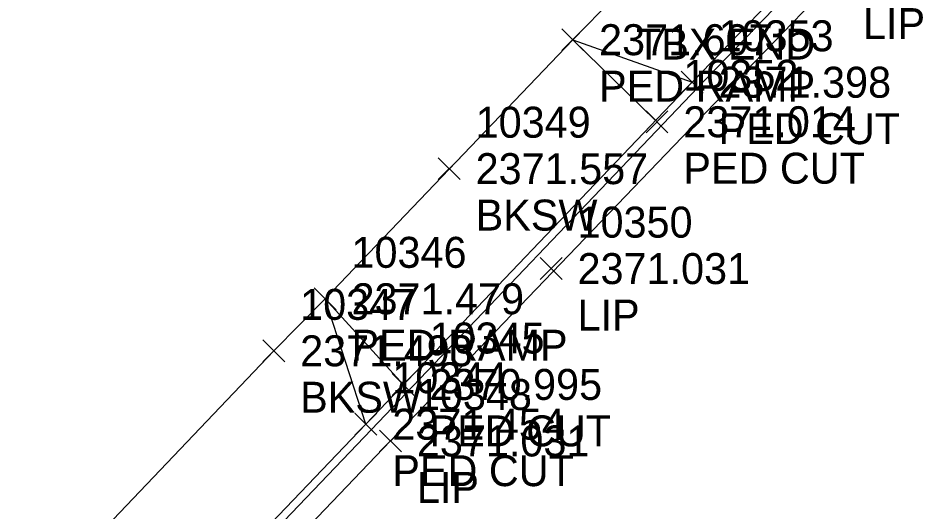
# Model space of a CAD drawing. Extents: x 2377639 to 2379738, y 729875 to 732734.
# Drawn here: x 2378973.6 to 2379032.1, y 731268.8 to 731300.7 of the extents above; entities that cross this region are included whole.
import ezdxf

# ---------------------------------------------------------------- set-up
doc = ezdxf.new("R2010")
doc.units = 0
for name, color, linetype in [('TOPO_CURBGTR_Back-of-Curb', 7, 'Continuous'), ('TOPO_CURBGTR_Face-of-Curb', 7, 'Continuous'), ('TOPO_CURBGTR_Lip-of-Gutter', 7, 'Continuous'), ('TOPO_DATA_Elevations', 7, 'Continuous'), ('TOPO_SW_Back', 7, 'Continuous')]:
    doc.layers.add(name, color=color, linetype=linetype)

msp = doc.modelspace()

# ---------------------------------------------------------------- linework, layer by layer
at = {"layer": 'TOPO_CURBGTR_Back-of-Curb'}
msp.add_lwpolyline([(2378840.2, 731111.439), (2378906.503, 731181.634), (2378954.242, 731230.799), (2378996.057, 731274.46), (2379017.149, 731296.554), (2379025.127, 731304.837)], dxfattribs=at)
at = {"layer": 'TOPO_CURBGTR_Face-of-Curb'}
msp.add_lwpolyline([(2378840.546, 731111.077), (2378906.864, 731181.288), (2378954.602, 731230.452), (2378996.418, 731274.114), (2379017.51, 731296.208), (2379025.487, 731304.49)], dxfattribs=at)
at = {"layer": 'TOPO_CURBGTR_Lip-of-Gutter'}
msp.add_lwpolyline([(2378843.135, 731111.727), (2378912.115, 731183.979), (2378955.614, 731229.49), (2378997.646, 731273.379), (2379018.593, 731295.17), (2379029.349, 731306.307)], dxfattribs=at)
at = {"layer": 'TOPO_DATA_Elevations'}
for p, q in [((2379008.718, 731298.594), (2379010.132, 731300.008)), ((2379008.718, 731300.008), (2379010.132, 731298.594)), ((2379016.442, 731295.847), (2379017.856, 731297.261)), ((2379016.442, 731297.261), (2379017.856, 731295.847)), ((2379014.166, 731293.293), (2379015.58, 731294.707)), ((2379014.166, 731294.707), (2379015.58, 731293.293)), ((2379000.738, 731290.264), (2379002.152, 731291.678)), ((2379000.738, 731291.678), (2379002.152, 731290.264)), ((2379007.325, 731283.807), (2379008.739, 731285.221)), ((2379007.325, 731285.221), (2379008.739, 731283.807)), ((2378992.711, 731281.857), (2378994.125, 731283.271)), ((2378992.711, 731283.271), (2378994.125, 731281.857)), ((2378989.392, 731278.496), (2378990.806, 731279.91)), ((2378989.392, 731279.91), (2378990.806, 731278.496)), ((2378997.756, 731276.323), (2378999.17, 731277.737)), ((2378997.756, 731277.737), (2378999.17, 731276.323)), ((2378995.35, 731273.753), (2378996.764, 731275.167)), ((2378995.35, 731275.167), (2378996.764, 731273.753)), ((2378996.939, 731272.672), (2378998.353, 731274.086)), ((2378996.939, 731274.086), (2378998.353, 731272.672))]:
    msp.add_line(p, q, dxfattribs=at)
at = {"layer": 'TOPO_SW_Back'}
for p, q in [((2379009.425, 731299.301), (2379019.589, 731309.79)), ((2379014.789, 731294.082), (2379009.425, 731299.301)), ((2378998.486, 731277.005), (2378993.418, 731282.564))]:
    msp.add_line(p, q, dxfattribs=at)
for points in [[(2378996.057, 731274.46), (2378993.418, 731282.564), (2379009.425, 731299.301), (2379017.149, 731296.554)], [(2378946.383, 731233.354), (2378990.099, 731279.203), (2378993.418, 731282.564)]]:
    msp.add_lwpolyline(points, dxfattribs=at)

# ---------------------------------------------------------------- texts
at = {"layer": 'TOPO_DATA_Elevations'}
for s, p in [('LIP', (2379028.195, 731299.34)), ('2371.607', (2379011.132, 731298.301)), ('10353', (2379018.856, 731298.554)), ('TBX END', (2379013.517, 731298.017)), ('10352', (2379016.58, 731296)), ('PED RAMP', (2379011.132, 731295.301)), ('2371.398', (2379018.856, 731295.554)), ('10349', (2379003.152, 731292.971)), ('2371.014', (2379016.58, 731293)), ('PED CUT', (2379018.856, 731292.554)), ('2371.557', (2379003.152, 731289.971)), ('PED CUT', (2379016.58, 731290)), ('BKSW', (2379003.152, 731286.971)), ('10350', (2379009.739, 731286.514)), ('10346', (2378995.125, 731284.564)), ('2371.031', (2379009.739, 731283.514)), ('10347', (2378991.806, 731281.203)), ('2371.479', (2378995.125, 731281.564)), ('LIP', (2379009.739, 731280.514)), ('10345', (2379000.17, 731279.03)), ('PED RAMP', (2378995.125, 731278.564)), ('2371.493', (2378991.806, 731278.203)), ('10344', (2378997.764, 731276.46)), ('2370.995', (2379000.17, 731276.03)), ('10348', (2378999.353, 731275.379)), ('BKSW', (2378991.806, 731275.203)), ('2371.454', (2378997.764, 731273.46)), ('PED CUT', (2379000.17, 731273.03)), ('2371.031', (2378999.353, 731272.379)), ('PED CUT', (2378997.764, 731270.46)), ('LIP', (2378999.353, 731269.379))]:
    msp.add_text(s, height=2, dxfattribs=at).set_placement(p)

doc.saveas('drawing.dxf')
